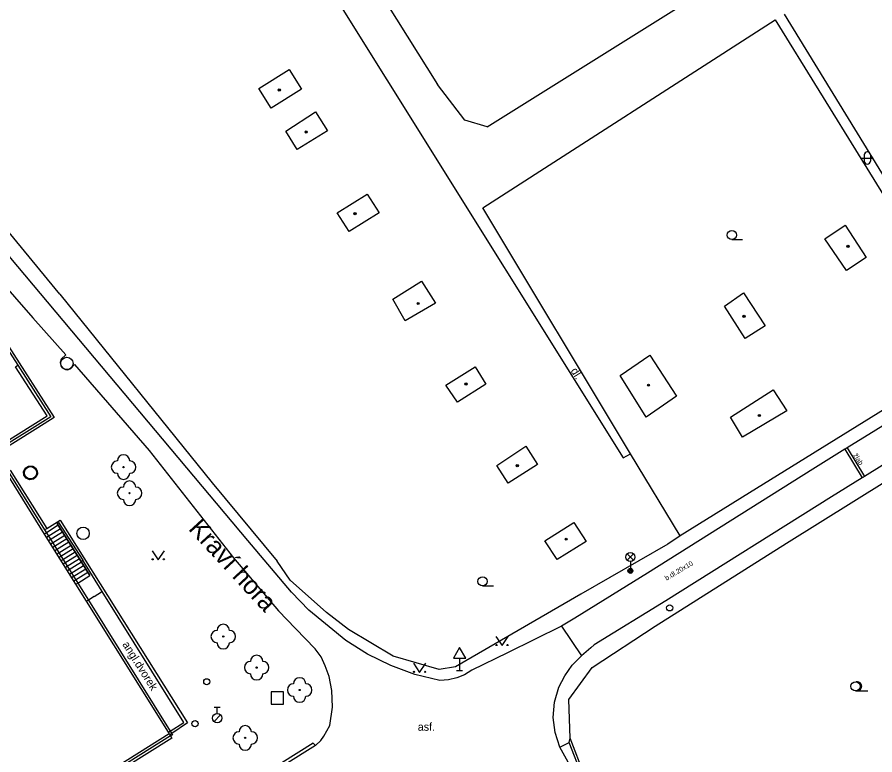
# Model space of a CAD drawing. Extents: x -600391 to -599491, y -1160176 to -1159402.
# Drawn here: x -599795.1 to -599725.5, y -1159520.6 to -1159460.7 of the extents above; entities that cross this region are included whole.
import ezdxf

# ---------------------------------------------------------------- set-up
doc = ezdxf.new("R2010")
doc.units = 0
for name, color, linetype in [('Level 10', 7, 'Continuous'), ('Level 11', 7, 'Continuous'), ('Level 22', 7, 'Continuous'), ('Level 24', 7, 'Continuous'), ('Level 26', 7, 'Continuous'), ('Level 27', 7, 'Continuous'), ('Level 28', 7, 'Continuous'), ('Level 33', 7, 'Continuous'), ('Level 34', 7, 'Continuous'), ('Level 36', 7, 'Continuous'), ('Level 39', 7, 'Continuous'), ('Level 40', 7, 'Continuous'), ('Level 42', 7, 'Continuous'), ('Level 5', 7, 'Continuous'), ('Level 50', 7, 'Continuous'), ('Level 7', 7, 'Continuous'), ('Level 8', 7, 'Continuous'), ('Level 9', 7, 'Continuous')]:
    doc.layers.add(name, color=color, linetype=linetype)

msp = doc.modelspace()

# ---------------------------------------------------------------- linework, layer by layer
at = {"layer": 'Level 10'}
for points in [[(-599802.17, -1159475.39), (-599796.84, -1159481.68), (-599793.84, -1159485.09), (-599791.17, -1159488.1), (-599791.54, -1159488.45), (-599791.62, -1159488.72), (-599791.58, -1159488.97), (-599791.42, -1159489.18), (-599791.2, -1159489.29), (-599790.99, -1159489.31), (-599790.77, -1159489.22), (-599790.46, -1159488.89), (-599784.4, -1159495.87), (-599777.54, -1159504.59)], [(-599718.42, -1159489.91), (-599727.74, -1159495.66), (-599727.82, -1159495.71)], [(-599717.36, -1159492.39), (-599726.33, -1159497.98), (-599726.41, -1159498.03)], [(-599727.82, -1159495.71), (-599727.91, -1159495.76), (-599730.52, -1159497.37)], [(-599730.52, -1159497.37), (-599743.95, -1159505.82)], [(-599726.41, -1159498.03), (-599726.5, -1159498.08), (-599729.01, -1159499.63)], [(-599729.01, -1159499.63), (-599742.44, -1159508.07)], [(-599768.43, -1159511.3), (-599771.43, -1159508.82), (-599772.84, -1159507.37), (-599776.4, -1159503.18)], [(-599777.54, -1159504.59), (-599773.91, -1159508.87)], [(-599743.95, -1159505.82), (-599749.84, -1159509.49)], [(-599742.44, -1159508.07), (-599748.26, -1159511.64)], [(-599770.47, -1159519.41), (-599770.21, -1159519.07), (-599769.74, -1159518.2), (-599769.51, -1159516.7), (-599769.56, -1159515.34), (-599769.79, -1159514.22), (-599770.11, -1159513.35), (-599770.42, -1159512.61), (-599770.93, -1159511.97), (-599772.52, -1159510.32), (-599773.91, -1159508.87)], [(-599749.84, -1159509.49), (-599750.91, -1159510.14)], [(-599750.91, -1159510.14), (-599755.3, -1159512.29), (-599758.2, -1159513.71)], [(-599760.79, -1159514.54), (-599762.82, -1159514.04), (-599764.78, -1159513.33), (-599766.66, -1159512.41), (-599768.43, -1159511.3)], [(-599748.54, -1159511.88), (-599749.3, -1159512.53)], [(-599748.26, -1159511.64), (-599748.54, -1159511.88)], [(-599751.15, -1159515.09), (-599750.66, -1159514.16), (-599750.05, -1159513.3), (-599749.3, -1159512.53)], [(-599758.2, -1159513.71), (-599758.79, -1159514.07), (-599759.43, -1159514.33), (-599760.1, -1159514.49), (-599760.79, -1159514.54)], [(-599751.05, -1159519.96), (-599751.44, -1159518.77), (-599751.59, -1159517.54), (-599751.49, -1159516.29), (-599751.15, -1159515.09)], [(-599770.47, -1159519.41), (-599770.9, -1159519.81)], [(-599678.87, -1159655.88), (-599679.7, -1159654.18), (-599683.27, -1159647.18), (-599692.92, -1159628.53), (-599701.51, -1159612.04), (-599708.34, -1159598.91), (-599708.71, -1159598.15), (-599711.58, -1159592.65), (-599712.02, -1159591.84), (-599714.74, -1159586.63), (-599715.22, -1159585.66), (-599717.52, -1159581.23), (-599718.02, -1159580.31), (-599722.2, -1159572.33), (-599731.19, -1159555.75), (-599741.09, -1159537.91), (-599751.05, -1159519.96)]]:
    msp.add_lwpolyline(points, dxfattribs=at)
at = {"layer": 'Level 11'}
for points in [[(-599803.49, -1159404.36), (-599745.92, -1159496.45)], [(-599756.95, -1159469.58), (-599673.32, -1159417.26)], [(-599779.09, -1159437.27), (-599760.99, -1159466.15)], [(-599733.58, -1159460.91), (-599719.4, -1159483.85), (-599718.68, -1159483.48), (-599732.81, -1159460.45)], [(-599757.31, -1159476.15), (-599733.58, -1159460.91)], [(-599791.65, -1159483.17), (-599806.75, -1159464.81)], [(-599756.95, -1159469.58), (-599758.77, -1159469.05), (-599760.99, -1159466.15)], [(-599810.85, -1159473.41), (-599807.65, -1159478.57), (-599803.26, -1159475.81), (-599792.11, -1159493.18), (-599793.43, -1159494.03), (-599795.47, -1159495.3), (-599796.62, -1159496)], [(-599776.4, -1159503.18), (-599800.74, -1159474.18)], [(-599745.31, -1159496.14), (-599757.31, -1159476.15)], [(-599795.25, -1159489.06), (-599795.07, -1159488.94)], [(-599797.14, -1159495.85), (-599792.68, -1159493.06), (-599795.25, -1159489.06)], [(-599792.89, -1159502.66), (-599797.14, -1159495.85)], [(-599745.92, -1159496.45), (-599745.31, -1159496.14)], [(-599741.28, -1159502.8), (-599745.31, -1159496.14)], [(-599794.46, -1159497.3), (-599794.19, -1159497.13), (-599793.85, -1159497.14), (-599793.63, -1159497.27), (-599793.5, -1159497.51), (-599793.47, -1159497.75), (-599793.58, -1159498.01), (-599793.79, -1159498.18), (-599794.11, -1159498.24), (-599794.38, -1159498.12), (-599794.56, -1159497.88), (-599794.59, -1159497.58), (-599794.46, -1159497.3)], [(-599795.69, -1159497.47), (-599792.7, -1159502.19)], [(-599792.7, -1159502.19), (-599791.62, -1159501.53), (-599781.28, -1159517.97), (-599782.56, -1159518.84)], [(-599792.89, -1159502.31), (-599792.7, -1159502.19)], [(-599791.78, -1159501.94), (-599792.73, -1159502.56)], [(-599791.6, -1159502.23), (-599792.73, -1159502.92)], [(-599791.87, -1159501.79), (-599791.75, -1159501.7)], [(-599791.78, -1159501.94), (-599791.87, -1159501.79)], [(-599789.93, -1159504.87), (-599791.78, -1159501.94)], [(-599791.75, -1159501.7), (-599789.78, -1159504.78)], [(-599792.73, -1159502.56), (-599792.89, -1159502.66)], [(-599790.35, -1159506.72), (-599792.89, -1159502.66)], [(-599791.43, -1159502.5), (-599792.56, -1159503.19)], [(-599791.25, -1159502.77), (-599792.39, -1159503.46)], [(-599791.08, -1159503.04), (-599792.22, -1159503.73)], [(-599790.91, -1159503.31), (-599792.05, -1159504)], [(-599790.74, -1159503.58), (-599791.88, -1159504.27)], [(-599790.57, -1159503.85), (-599791.71, -1159504.55)], [(-599790.4, -1159504.12), (-599791.54, -1159504.82)], [(-599790.23, -1159504.4), (-599791.37, -1159505.09)], [(-599790.06, -1159504.67), (-599791.2, -1159505.36)], [(-599789.89, -1159504.94), (-599791.03, -1159505.63)], [(-599789.93, -1159504.87), (-599789.78, -1159504.78)], [(-599789.21, -1159506.02), (-599789.93, -1159504.87)], [(-599788.2, -1159507.31), (-599789.78, -1159504.78)], [(-599790.86, -1159505.9), (-599789.72, -1159505.21)], [(-599790.69, -1159506.18), (-599789.55, -1159505.48)], [(-599790.52, -1159506.44), (-599789.38, -1159505.75)], [(-599790.19, -1159506.63), (-599789.21, -1159506.02)], [(-599790.35, -1159506.72), (-599790.19, -1159506.63)], [(-599789.48, -1159508.11), (-599790.35, -1159506.72)], [(-599782.69, -1159518.64), (-599781.58, -1159517.94), (-599788.2, -1159507.31)], [(-599782.84, -1159518.74), (-599789.48, -1159508.11)], [(-599750.91, -1159510.14), (-599749.3, -1159512.53)], [(-599788.75, -1159522.61), (-599782.77, -1159518.85)], [(-599782.84, -1159518.74), (-599782.69, -1159518.64)], [(-599782.77, -1159518.85), (-599782.84, -1159518.74)], [(-599782.77, -1159518.85), (-599782.72, -1159518.94)], [(-599782.56, -1159518.84), (-599782.72, -1159518.94)], [(-599782.72, -1159518.94), (-599782.66, -1159519.04)], [(-599782.66, -1159519.04), (-599782.55, -1159519.21), (-599792.26, -1159525.3), (-599789.56, -1159529.56), (-599787.6, -1159528.28)], [(-599770.9, -1159519.81), (-599771.08, -1159519.64), (-599778.71, -1159524.43)], [(-599751.05, -1159519.96), (-599750.31, -1159519.57)], [(-599750.31, -1159519.57), (-599750.23, -1159519.23)], [(-599740.65, -1159537.81), (-599749.25, -1159522.27), (-599750.31, -1159519.57)], [(-599770.9, -1159519.81), (-599778.71, -1159524.72)]]:
    msp.add_lwpolyline(points, dxfattribs=at)
at = {"layer": 'Level 22'}
for centre in [(-599786.48, -1159497.21), (-599785.99, -1159499.33), (-599778.38, -1159510.97), (-599775.67, -1159513.49), (-599772.18, -1159515.31), (-599776.6, -1159519.2)]:
    msp.add_circle(centre, 0.05, dxfattribs=at)
for centre, start, end in [((-599786.98, -1159497.21), 90, 270), ((-599786.48, -1159496.71), 0, 180), ((-599785.98, -1159497.21), 270, 90), ((-599786.48, -1159497.71), 180, 0), ((-599785.99, -1159498.83), 0, 180), ((-599786.49, -1159499.33), 90, 270), ((-599785.49, -1159499.33), 270, 90), ((-599785.99, -1159499.83), 180, 0), ((-599778.88, -1159510.97), 90, 270), ((-599778.38, -1159510.47), 0, 180), ((-599777.88, -1159510.97), 270, 90), ((-599778.38, -1159511.47), 180, 0), ((-599775.67, -1159512.99), 0, 180), ((-599776.17, -1159513.49), 90, 270), ((-599775.17, -1159513.49), 270, 90), ((-599775.67, -1159513.99), 180, 0), ((-599772.68, -1159515.31), 90, 270), ((-599772.18, -1159514.81), 0, 180), ((-599771.68, -1159515.31), 270, 90), ((-599772.18, -1159515.81), 180, 0), ((-599776.6, -1159518.7), 0, 180), ((-599777.1, -1159519.2), 90, 270), ((-599776.1, -1159519.2), 270, 90), ((-599776.6, -1159519.7), 180, 0)]:
    msp.add_arc(centre, 0.5, start, end, dxfattribs=at)
at = {"layer": 'Level 24'}
for points in [[(-599727.91, -1159495.76), (-599726.5, -1159498.08)], [(-599727.74, -1159495.66), (-599726.33, -1159497.98)]]:
    msp.add_lwpolyline(points, dxfattribs=at)
at = {"layer": 'Level 26'}
msp.add_lwpolyline([(-599774.5, -1159516.46), (-599773.5, -1159516.46), (-599773.5, -1159515.46), (-599774.5, -1159515.46)], close=True, dxfattribs=at)
at = {"layer": 'Level 27'}
for centre in [(-599791.07, -1159488.79), (-599794.03, -1159497.67), (-599789.76, -1159502.59)]:
    msp.add_circle(centre, 0.5, dxfattribs=at)
at = {"layer": 'Level 28'}
for p, q in [((-599779.12, -1159516.715), (-599778.62, -1159516.715)), ((-599778.87, -1159517.215), (-599778.87, -1159516.715)), ((-599779.128, -1159517.862), (-599778.598, -1159517.332))]:
    msp.add_line(p, q, dxfattribs=at)
for centre, radius in [((-599742.14, -1159508.64), 0.25), ((-599779.72, -1159514.64), 0.25), ((-599778.87, -1159517.59), 0.375), ((-599780.67, -1159518.04), 0.25)]:
    msp.add_circle(centre, radius, dxfattribs=at)
at = {"layer": 'Level 33'}
for p, q in [((-599745.595, -1159504.78), (-599745.065, -1159504.25)), ((-599745.595, -1159504.25), (-599745.065, -1159504.78)), ((-599745.33, -1159504.89), (-599745.33, -1159505.64))]:
    msp.add_line(p, q, dxfattribs=at)
for centre, radius in [((-599745.33, -1159504.515), 0.375), ((-599745.33, -1159505.64), 0.2), ((-599745.33, -1159505.64), 0.145), ((-599745.33, -1159505.64), 0.0876)]:
    msp.add_circle(centre, radius, dxfattribs=at)
at = {"layer": 'Level 34'}
for p, q in [((-599759.2, -1159512.712), (-599759.2, -1159513.73)), ((-599759.45, -1159513.73), (-599758.95, -1159513.73))]:
    msp.add_line(p, q, dxfattribs=at)
msp.add_lwpolyline([(-599759.7, -1159512.712), (-599758.7, -1159512.712), (-599759.2, -1159511.846)], close=True, dxfattribs=at)
at = {"layer": 'Level 36'}
for p, q in [((-599726.596, -1159472.116), (-599725.596, -1159472.116)), ((-599726.346, -1159471.866), (-599726.346, -1159472.366)), ((-599725.846, -1159471.866), (-599725.846, -1159472.366)), ((-599737.09, -1159478.745), (-599736.215, -1159478.745)), ((-599757.33, -1159506.865), (-599756.455, -1159506.865)), ((-599727.05, -1159515.385), (-599726.05, -1159515.385))]:
    msp.add_line(p, q, dxfattribs=at)
for points in [[(-599784.16, -1159504), (-599783.66, -1159504.75), (-599783.16, -1159504)], [(-599756.25, -1159510.96), (-599755.75, -1159511.71), (-599755.25, -1159510.96)], [(-599762.94, -1159513.14), (-599762.44, -1159513.89), (-599761.94, -1159513.14)]]:
    msp.add_lwpolyline(points, dxfattribs=at)
for centre, radius in [((-599737.09, -1159478.37), 0.375), ((-599784.11, -1159504.7), 0.05), ((-599783.211, -1159504.7), 0.05), ((-599757.33, -1159506.49), 0.375), ((-599756.2, -1159511.66), 0.05), ((-599755.301, -1159511.66), 0.05), ((-599762.89, -1159513.84), 0.05), ((-599761.991, -1159513.84), 0.05), ((-599727.05, -1159515.01), 0.375)]:
    msp.add_circle(centre, radius, dxfattribs=at)
for centre, radius, start, end in [((-599726.096, -1159471.866), 0.25, 0, 180), ((-599726.096, -1159472.366), 0.25, 180, 0), ((-599726.925, -1159515.01), 0.375, 260.40593, 99.59407)]:
    msp.add_arc(centre, radius, start, end, dxfattribs=at)
at = {"layer": 'Level 39'}
for centre, radius in [((-599773.83, -1159466.6), 0.09), ((-599773.83, -1159466.6), 0.0398), ((-599771.65, -1159470.01), 0.09), ((-599771.65, -1159470.01), 0.0398), ((-599767.68, -1159476.64), 0.09), ((-599767.68, -1159476.64), 0.0398), ((-599727.67, -1159479.29), 0.09), ((-599727.67, -1159479.29), 0.0398), ((-599762.56, -1159483.93), 0.09), ((-599762.56, -1159483.93), 0.0398), ((-599736.1, -1159484.97), 0.09), ((-599736.1, -1159484.97), 0.0398), ((-599758.68, -1159490.47), 0.09), ((-599758.68, -1159490.47), 0.0398), ((-599743.86, -1159490.56), 0.09), ((-599743.86, -1159490.56), 0.0398), ((-599734.86, -1159493.02), 0.09), ((-599734.86, -1159493.02), 0.0398), ((-599754.51, -1159497.1), 0.09), ((-599754.51, -1159497.1), 0.0398), ((-599750.54, -1159503.06), 0.09), ((-599750.54, -1159503.06), 0.0398)]:
    msp.add_circle(centre, radius, dxfattribs=at)
at = {"layer": 'Level 5'}
for points in [[(-599775.49, -1159466.48), (-599773.03, -1159464.94)], [(-599773.03, -1159464.94), (-599772.04, -1159466.53)], [(-599774.49, -1159468.08), (-599775.49, -1159466.48)], [(-599772.04, -1159466.53), (-599774.49, -1159468.08)], [(-599773.31, -1159469.95), (-599770.88, -1159468.37)], [(-599770.88, -1159468.37), (-599769.92, -1159469.9)], [(-599772.37, -1159471.43), (-599773.31, -1159469.95)], [(-599769.92, -1159469.9), (-599772.37, -1159471.43)], [(-599769.13, -1159476.56), (-599766.7, -1159475.04)], [(-599766.7, -1159475.04), (-599765.73, -1159476.56)], [(-599768.15, -1159478.07), (-599769.13, -1159476.56)], [(-599765.73, -1159476.56), (-599768.15, -1159478.07)], [(-599729.54, -1159478.68), (-599727.89, -1159477.57)], [(-599727.89, -1159477.57), (-599726.18, -1159480.19)], [(-599727.79, -1159481.25), (-599729.54, -1159478.68)], [(-599800.66, -1159480.22), (-599795.07, -1159488.94)], [(-599726.18, -1159480.19), (-599727.79, -1159481.25)], [(-599764.62, -1159483.58), (-599762.29, -1159482.11)], [(-599762.29, -1159482.11), (-599761.15, -1159483.89)], [(-599737.7, -1159484.15), (-599736.15, -1159483.06)], [(-599736.15, -1159483.06), (-599734.38, -1159485.73)], [(-599763.61, -1159485.33), (-599764.62, -1159483.58)], [(-599761.15, -1159483.89), (-599763.61, -1159485.33)], [(-599736.02, -1159486.78), (-599737.7, -1159484.15)], [(-599734.38, -1159485.73), (-599736.02, -1159486.78)], [(-599746.17, -1159489.77), (-599743.74, -1159488.13)], [(-599743.74, -1159488.13), (-599741.59, -1159491.45)], [(-599795.07, -1159488.94), (-599792.39, -1159493.13)], [(-599760.3, -1159490.55), (-599757.92, -1159489.08)], [(-599757.92, -1159489.08), (-599757.06, -1159490.48)], [(-599744.05, -1159493.17), (-599746.17, -1159489.77)], [(-599759.36, -1159491.95), (-599760.3, -1159490.55)], [(-599757.06, -1159490.48), (-599759.36, -1159491.95)], [(-599737.21, -1159493.17), (-599733.73, -1159490.95)], [(-599733.73, -1159490.95), (-599732.64, -1159492.64)], [(-599741.59, -1159491.45), (-599744.05, -1159493.17)], [(-599792.39, -1159493.13), (-599796.88, -1159495.92)], [(-599736.22, -1159494.79), (-599737.21, -1159493.17)], [(-599732.64, -1159492.64), (-599736.22, -1159494.79)], [(-599756.17, -1159497.08), (-599753.83, -1159495.5)], [(-599753.83, -1159495.5), (-599752.88, -1159497.01)], [(-599755.26, -1159498.52), (-599756.17, -1159497.08)], [(-599752.88, -1159497.01), (-599755.26, -1159498.52)], [(-599795.85, -1159497.57), (-599792.89, -1159502.31)], [(-599752.27, -1159503.21), (-599749.91, -1159501.72)], [(-599749.91, -1159501.72), (-599748.91, -1159503.24)], [(-599792.89, -1159502.31), (-599792.73, -1159502.56)], [(-599792.73, -1159502.56), (-599790.19, -1159506.63)], [(-599751.27, -1159504.72), (-599752.27, -1159503.21)], [(-599748.91, -1159503.24), (-599751.27, -1159504.72)], [(-599790.19, -1159506.63), (-599789.33, -1159508.01)], [(-599789.33, -1159508.01), (-599782.69, -1159518.64)], [(-599782.69, -1159518.64), (-599782.56, -1159518.84)], [(-599782.5, -1159518.94), (-599782.66, -1159519.04)], [(-599782.56, -1159518.84), (-599782.5, -1159518.94)], [(-599782.66, -1159519.04), (-599788.64, -1159522.78)]]:
    msp.add_lwpolyline(points, dxfattribs=at)
at = {"layer": 'Level 7'}
for points in [[(-599715.95, -1159580.53), (-599718.21, -1159578.15), (-599735.29, -1159547.34), (-599749.06, -1159522.25), (-599750.23, -1159519.23), (-599750.33, -1159516.08), (-599748.44, -1159513.49), (-599743.31, -1159510.14), (-599732.66, -1159503.4), (-599713.52, -1159491.46), (-599689.03, -1159476.34), (-599667.53, -1159462.19)], [(-599791.65, -1159483.17), (-599779.29, -1159498.48)], [(-599714.78, -1159486.36), (-599735.66, -1159499.3), (-599741.28, -1159502.8), (-599742.29, -1159503.47), (-599749.34, -1159507.53), (-599759.54, -1159513.42), (-599760.86, -1159513.65)], [(-599779.29, -1159498.48), (-599774, -1159504.85)], [(-599768.21, -1159510.41), (-599770.01, -1159509.03), (-599772.94, -1159506.39), (-599774, -1159504.85)], [(-599788.85, -1159507.71), (-599789.33, -1159508.01)], [(-599788.2, -1159507.31), (-599788.27, -1159507.35)], [(-599789.33, -1159508.01), (-599789.48, -1159508.11)], [(-599760.86, -1159513.65), (-599764.59, -1159512.56), (-599768.21, -1159510.41)]]:
    msp.add_lwpolyline(points, dxfattribs=at)
at = {"layer": 'Level 8'}
msp.add_lwpolyline([(-599788.85, -1159507.71), (-599788.27, -1159507.35)], dxfattribs=at)
at = {"layer": 'Level 9'}
for points in [[(-599791.87, -1159501.79), (-599791.78, -1159501.94)], [(-599791.78, -1159501.94), (-599789.93, -1159504.87)], [(-599789.93, -1159504.87), (-599789.21, -1159506.02)]]:
    msp.add_lwpolyline(points, dxfattribs=at)

# ---------------------------------------------------------------- texts
at = {"layer": 'Level 40'}
for s, height, rotation, p in [('dl.', 0.65, 302, (-599750.21, -1159489.39)), ('b.dl.20x10', 0.4, 30.69731, (-599742.39, -1159506.44))]:
    msp.add_text(s, height=height, rotation=rotation, dxfattribs=at).set_placement(p)
msp.add_text('asf.', height=0.65, dxfattribs=at).set_placement((-599762.59, -1159518.62))
at = {"layer": 'Level 42'}
for s, height, rotation, p in [('žlab', 0.4, 301.51902, (-599727.25, -1159496.24)), ('angl.dvorek', 0.65, 302.09172, (-599786.6, -1159511.61))]:
    msp.add_text(s, height=height, rotation=rotation, dxfattribs=at).set_placement(p)
at = {"layer": 'Level 50'}
msp.add_text('Kraví hora', height=1.5, rotation=312.6471, dxfattribs=at).set_placement((-599781.269, -1159502.262))

doc.saveas('drawing.dxf')
